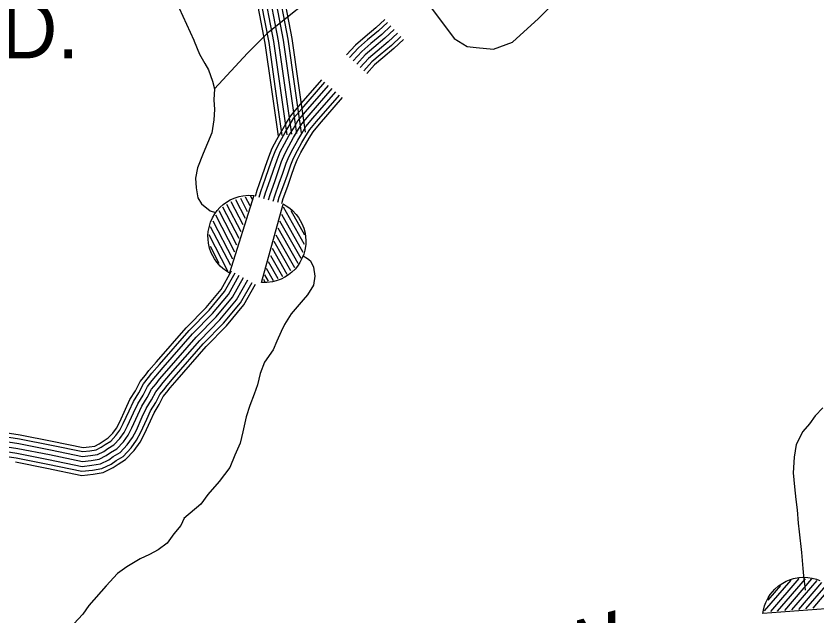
# Model space of a CAD drawing. Extents: x 1788175 to 1969470, y 584502 to 738744.
# Drawn here: x 1937613 to 1942711, y 618161 to 621977 of the extents above; entities that cross this region are included whole.
import ezdxf

# ---------------------------------------------------------------- set-up
doc = ezdxf.new("R2010")
doc.units = 0
for name, color, linetype in [('DESIGN - ROW - Right-of-Way and Easement Labels', 7, 'Continuous'), ('DESIGN - TRANSPORTATION - Text', 7, 'Continuous'), ('DESIGN - UTILITIES - Cable (Underground) with Text', 7, 'Continuous'), ('SURVEY - TRANSPORTATION - Roads', 7, 'Continuous')]:
    doc.layers.add(name, color=color, linetype=linetype)

msp = doc.modelspace()

# ---------------------------------------------------------------- linework, layer by layer
at = {"layer": 'DESIGN - TRANSPORTATION - Text'}
for points in [[(1939024.6, 622672.3), (1938790.6, 622584.4), (1938732.1, 622547.8), (1938680.9, 622474.7), (1938651.6, 622401.5), (1938607.8, 622306.3), (1938600.5, 622247.8), (1938600.5, 622196.6), (1938629.7, 622108.7), (1938651.6, 622028.2), (1938745.2, 621822.9)], [(1938876.2, 621514.1), (1939086.1, 621740.9), (1939224.4, 621879.3), (1939570, 622156)], [(1940207.1, 622096.9), (1940400.7, 621835.1), (1940484.4, 621782.7), (1940542, 621777.5), (1940651.8, 621767), (1940772.9, 621810.1), (1940938.8, 621962.3), (1941132.4, 622156)], [(1938745.2, 621822.9), (1938747.8, 621818), (1938781.7, 621735.4), (1938815.2, 621675.5), (1938837.5, 621635.7), (1938863.1, 621562.3), (1938876.2, 621514.1), (1938872.2, 621444.2), (1938877.5, 621382.4), (1938872.1, 621317.8), (1938860.3, 621234.3), (1938804.2, 621103.5), (1938767.6, 621011.5), (1938755.6, 620945.5), (1938760.3, 620884), (1938771.4, 620821.2), (1938793.9, 620782.4), (1938848, 620737.3), (1938882.3, 620727.8)], [(1939439.9, 620450.8), (1939469, 620433.8), (1939488, 620419.5), (1939507, 620380), (1939514.9, 620323.1), (1939507, 620266.2), (1939469, 620204.5), (1939440.6, 620171.3), (1939364.8, 620082.7), (1939322.5, 620014.1), (1939300.3, 619969.8), (1939272.6, 619908.9), (1939250.5, 619853.4), (1939195.1, 619775.9), (1939167.4, 619703.8), (1939150.7, 619631.8), (1939128.6, 619570.9), (1939100.9, 619498.8), (1939078.7, 619426.8), (1939056.5, 619332.6), (1939039.9, 619260.6), (1939006.7, 619183), (1938973.4, 619105.5), (1938906.9, 619016.8), (1938834.9, 618933.7), (1938790.6, 618872.7), (1938682, 618780.2)], [(1942748.7, 619483.8), (1942698.8, 619433.5), (1942662.9, 619383.3), (1942621, 619335.1), (1942577.2, 619250.8), (1942565.4, 619170.6), (1942559.7, 619072.4), (1942567.9, 618982.2), (1942576.2, 618902.1), (1942584.4, 618836), (1942590.6, 618751.9), (1942596.8, 618695.8), (1942613.1, 618563.6), (1942621.4, 618463.4), (1942625.1, 618416), (1942633.8, 618345.2), (1942635.2, 618324.1)], [(1938683, 618782.3), (1938661.3, 618737.2), (1938617.4, 618683), (1938575.5, 618624.8), (1938517.6, 618582.5), (1938463.6, 618552.3), (1938403.7, 618524), (1938319.7, 618473.6), (1938259.8, 618431.4), (1938188, 618353), (1938076.2, 618228.4), (1938038.3, 618172.2), (1937980.5, 618109.9), (1937922.6, 618045.6), (1937870.7, 617991.3), (1937796.8, 617932.9), (1937718.8, 617888.6), (1937674.8, 617872.4), (1937610.9, 617850.2)]]:
    msp.add_lwpolyline(points, dxfattribs=at)
at = {"layer": 'DESIGN - UTILITIES - Cable (Underground) with Text'}
for p, q in [((1939072.7, 620827.2), (1939101.2, 620772.3)), ((1939104.2, 620835.2), (1939116.4, 620811.8)), ((1938953.7, 620781.2), (1939044.6, 620606.5)), ((1938981.4, 620796.7), (1939057.2, 620650.9)), ((1939009.9, 620810.5), (1939071.5, 620692.2)), ((1939041.7, 620818.1), (1939085.3, 620734.2)), ((1938904, 620739.4), (1939017.3, 620521.6)), ((1938927.2, 620763.5), (1939031.1, 620563.7)), ((1939312.7, 620762.6), (1939447.5, 620525.3)), ((1939362, 620739.9), (1939450.2, 620584.7)), ((1938866.5, 620674.3), (1938991.6, 620433.7)), ((1938882, 620713.1), (1939004.2, 620478.2)), ((1939289.5, 620675.2), (1939425.2, 620436.4)), ((1939302.6, 620716.2), (1939439.2, 620475.9)), ((1938849.9, 620637.6), (1938977.5, 620392.2)), ((1939278.9, 620629.7), (1939406.4, 620405.4)), ((1938840.4, 620586.9), (1938959.8, 620357.4)), ((1939267.5, 620585.6), (1939385.4, 620378.2)), ((1939254, 620545.3), (1939360.5, 620358)), ((1938848.3, 620512.4), (1938904.5, 620404.4)), ((1939243, 620500.5), (1939337.3, 620334.6)), ((1939218.5, 620415.4), (1939280, 620307.1)), ((1939233.4, 620453.3), (1939308.5, 620321.3)), ((1939206.2, 620372.9), (1939250.3, 620295.3)), ((1939194, 620330.4), (1939217.1, 620289.7)), ((1939187.5, 620302.4), (1939197.2, 620285.4)), ((1942543.9, 618388.6), (1942375.1, 618192.5)), ((1942594.4, 618398.6), (1942413.9, 618189)), ((1942634.8, 618396.8), (1942457.8, 618191.3)), ((1942676.5, 618396.8), (1942503.8, 618196.2)), ((1942709.1, 618386.2), (1942548.9, 618200.1)), ((1942477.7, 618353.6), (1942398.2, 618261.3)), ((1942740.1, 618373.5), (1942593.1, 618202.9)), ((1942766.3, 618355.5), (1942637.9, 618206.3)), ((1942791, 618335.5), (1942683.8, 618211))]:
    msp.add_line(p, q, dxfattribs=at)
for points in [[(1938971.7, 620342.5), (1938952.9, 620353.8), (1938929.1, 620371.6), (1938913.4, 620386), (1938890.7, 620411.5), (1938876, 620432.3), (1938856, 620470.4), (1938845.4, 620500.2), (1938838.2, 620532.5), (1938835.4, 620557.5), (1938835, 620580.3), (1938837, 620606.1), (1938843.7, 620641), (1938851.4, 620665.6), (1938864.2, 620694.5), (1938878.5, 620719), (1938894.3, 620740.5), (1938910.5, 620758.7), (1938931.8, 620778.1), (1938952.9, 620793.7), (1938976.6, 620807.7), (1939000.8, 620818.9), (1939033.9, 620829.6), (1939057.4, 620834.5), (1939092.7, 620837.7), (1939126.7, 620836.3), (1938971.1, 620342.8)], [(1939312.6, 620781.6), (1939331.8, 620770.9), (1939356.1, 620754), (1939372.4, 620740.2), (1939396.1, 620715.6), (1939411.5, 620695.3), (1939432.9, 620658), (1939444.6, 620628.6), (1939453, 620596.6), (1939456.7, 620571.7), (1939458, 620548.9), (1939457, 620523.1), (1939451.6, 620488), (1939444.8, 620463.1), (1939433.1, 620433.8), (1939419.7, 620408.7), (1939404.8, 620386.7), (1939389.2, 620367.9), (1939368.6, 620347.7), (1939348.2, 620331.4), (1939325, 620316.4), (1939301.2, 620304.4), (1939268.6, 620292.4), (1939245.2, 620286.7), (1939210.1, 620282.2), (1939176.1, 620282.2), (1939313.2, 620781.2)], [(1942365.6, 618176), (1942369.2, 618197.6), (1942376.9, 618226.3), (1942384.4, 618246.2), (1942399.7, 618276.8), (1942413.6, 618298.1), (1942441.5, 618330.9), (1942465.3, 618351.8), (1942492.6, 618370.4), (1942514.8, 618382.3), (1942535.8, 618391.1), (1942560.5, 618398.9), (1942595.4, 618405.6), (1942621.1, 618407.6), (1942652.6, 618406.4), (1942680.7, 618402.2), (1942706.5, 618395.6), (1942729.4, 618387.2)], [(1942881.7, 618215.3), (1942365.7, 618176.7)]]:
    msp.add_lwpolyline(points, dxfattribs=at)
at = {"layer": 'SURVEY - TRANSPORTATION - Roads'}
for points in [[(1939338.8, 621221.5), (1939296.5, 621518.4), (1939254.2, 621814.5), (1939183.5, 622182.4), (1939140.1, 622558.9)], [(1939369.5, 621225.9), (1939327.2, 621522.7), (1939284.8, 621819.6), (1939214.2, 622187.1), (1939170.8, 622562.5)], [(1939369.5, 621225.9), (1939327.2, 621522.7), (1939284.8, 621819.6), (1939214.2, 622187.1), (1939170.8, 622562.5)], [(1939400.2, 621230.3), (1939357.9, 621527.1), (1939315.4, 621824.7), (1939244.8, 622191.8), (1939201.6, 622566)], [(1939430.9, 621234.6), (1939388.5, 621531.5), (1939346, 621829.8), (1939275.5, 622196.5), (1939232.4, 622569.6)], [(1939456.4, 621238.3), (1939414, 621535.1), (1939371.3, 621834.1), (1939300.9, 622200.5), (1939258, 622572.5)], [(1939283.7, 621213.6), (1939241.3, 621510.5), (1939199.2, 621805.3), (1939128.4, 622174), (1939084.7, 622552.5)], [(1939308.2, 621217.1), (1939265.8, 621514), (1939223.6, 621809.4), (1939152.8, 622177.7), (1939109.3, 622555.4)], [(1939960.2, 621955.7), (1939903, 621901.9), (1939834.5, 621844.7), (1939774.4, 621792.8), (1939717.2, 621731.2)], [(1939977.8, 621936.9), (1939920.1, 621882.6), (1939851.2, 621825.1), (1939792.3, 621774.3), (1939736, 621713.7)], [(1939999.1, 621914.3), (1939940.6, 621859.4), (1939871.2, 621801.5), (1939813.8, 621751.9), (1939758.8, 621692.6)], [(1940020.3, 621891.7), (1939961.2, 621836.2), (1939891.3, 621777.9), (1939835.4, 621729.6), (1939781.5, 621671.5)], [(1940020.3, 621891.7), (1939961.2, 621836.2), (1939891.3, 621777.8), (1939835.4, 621729.6), (1939781.5, 621671.5)], [(1940041.5, 621869.1), (1939981.8, 621813), (1939911.4, 621754.2), (1939857, 621707.2), (1939804.2, 621650.4)], [(1940062.8, 621846.6), (1940002.3, 621789.7), (1939931.4, 621730.6), (1939878.5, 621684.9), (1939826.9, 621629.3)], [(1940079.7, 621828.6), (1940018.7, 621771.2), (1939947.4, 621711.7), (1939895.7, 621667.1), (1939845, 621612.5)], [(1939136.9, 620831.4), (1939147.2, 620869.3), (1939178.1, 620954.4), (1939199.6, 621015.8), (1939222.2, 621082.2), (1939244.6, 621136.3), (1939272.7, 621190.8), (1939304.1, 621247.9), (1939330.9, 621291.5), (1939362.2, 621343.3), (1939412.9, 621403.2), (1939559.5, 621572.3)], [(1939160.7, 620824.9), (1939170.8, 620861.8), (1939201.4, 620946.1), (1939223, 621007.7), (1939245.4, 621073.5), (1939267, 621125.9), (1939294.5, 621179.2), (1939325.5, 621235.4), (1939352, 621278.6), (1939382.4, 621328.8), (1939431.7, 621387.1), (1939578.2, 621556.1)], [(1939190.6, 620816.7), (1939200.4, 620852.4), (1939230.5, 620935.7), (1939252.3, 620997.6), (1939274.4, 621062.6), (1939295.2, 621112.9), (1939321.8, 621164.6), (1939352.3, 621219.8), (1939378.5, 621262.5), (1939407.6, 621310.7), (1939455.2, 621367), (1939601.6, 621535.8)], [(1939220.5, 620808.6), (1939229.9, 620843), (1939259.7, 620925.3), (1939281.6, 620987.5), (1939303.4, 621051.7), (1939323.3, 621099.8), (1939349.2, 621150), (1939379.1, 621204.2), (1939405, 621246.4), (1939432.9, 621292.5), (1939478.8, 621346.8), (1939625, 621515.5)], [(1939220.5, 620808.6), (1939229.9, 620843), (1939259.7, 620925.3), (1939281.6, 620987.5), (1939303.4, 621051.7), (1939323.3, 621099.8), (1939349.2, 621150), (1939379.1, 621204.2), (1939405, 621246.4), (1939432.9, 621292.5), (1939478.8, 621346.8), (1939625, 621515.5)], [(1939250.5, 620800.4), (1939259.5, 620833.7), (1939288.9, 620914.9), (1939310.9, 620977.3), (1939332.5, 621040.8), (1939351.5, 621086.8), (1939376.6, 621135.4), (1939405.9, 621188.6), (1939431.5, 621230.2), (1939458.1, 621274.4), (1939502.3, 621326.6), (1939648.5, 621495.2)], [(1939280.4, 620792.3), (1939289.1, 620824.3), (1939318.1, 620904.5), (1939340.2, 620967.2), (1939361.5, 621029.8), (1939379.6, 621073.7), (1939403.9, 621120.8), (1939432.7, 621173), (1939457.9, 621214.1), (1939483.4, 621256.3), (1939525.9, 621306.5), (1939671.9, 621474.9)], [(1939305.2, 620785.5), (1939313.6, 620816.5), (1939342.4, 620895.8), (1939364.5, 620958.8), (1939385.6, 621020.8), (1939403, 621062.9), (1939426.6, 621108.7), (1939454.9, 621160.1), (1939479.9, 621200.7), (1939504.4, 621241.2), (1939545.4, 621289.7), (1939691.3, 621458)], [(1937432.8, 619256.3), (1937625.1, 619226.8), (1937827.3, 619187.4), (1938035.6, 619144), (1938091.7, 619150.2), (1938141.7, 619158.4), (1938187.7, 619180.6), (1938215.6, 619200.7), (1938255.6, 619224.9), (1938297.5, 619269.1), (1938327.4, 619311.3), (1938351.3, 619357.4), (1938389.1, 619439.7), (1938415, 619495.9), (1938448.9, 619550.1), (1938476.7, 619604.3), (1938504.7, 619638.4), (1938526.6, 619666.6), (1938572.5, 619720.8), (1938760.1, 619933.8), (1938887.8, 620064.5), (1938991.6, 620189), (1939061.3, 620313.5)], [(1937432.8, 619256.3), (1937625.1, 619226.8), (1937827.3, 619187.4), (1938035.6, 619144), (1938091.7, 619150.2), (1938141.7, 619158.4), (1938187.7, 619180.6), (1938215.6, 619200.7), (1938255.6, 619224.9), (1938297.5, 619269.1), (1938327.4, 619311.3), (1938351.3, 619357.4), (1938389.1, 619439.7), (1938415, 619495.9), (1938448.9, 619550.1), (1938476.7, 619604.3), (1938504.7, 619638.4), (1938526.6, 619666.6), (1938572.5, 619720.8), (1938760.1, 619933.8), (1938887.8, 620064.5), (1938991.6, 620189), (1939061.3, 620313.5)], [(1937437.7, 619286.9), (1937630.4, 619257.4), (1937833.5, 619217.8), (1938037.1, 619175.4), (1938087.5, 619180.9), (1938132.3, 619188.2), (1938171.8, 619207.3), (1938198.5, 619226.6), (1938236, 619249.2), (1938273.5, 619288.8), (1938300.9, 619327.4), (1938323.4, 619371), (1938361, 619452.6), (1938387.7, 619510.6), (1938421.9, 619565.4), (1938450.7, 619621.4), (1938480.4, 619657.8), (1938502.5, 619686.1), (1938549, 619741.1), (1938737.3, 619954.9), (1938864.8, 620085.3), (1938965.9, 620206.7), (1939034.2, 620328.7)], [(1937442.5, 619317.5), (1937635.7, 619287.9), (1937839.6, 619248.2), (1938038.6, 619206.7), (1938083.3, 619211.6), (1938122.8, 619218.1), (1938155.8, 619234), (1938181.4, 619252.5), (1938216.4, 619273.6), (1938249.5, 619308.5), (1938274.3, 619343.6), (1938295.6, 619384.6), (1938332.8, 619465.6), (1938360.3, 619525.4), (1938394.9, 619580.8), (1938424.6, 619638.5), (1938456.2, 619677.1), (1938478.5, 619705.7), (1938525.6, 619761.3), (1938714.6, 619976), (1938841.8, 620106), (1938940.3, 620224.3), (1939007.2, 620343.8)], [(1937446.4, 619341.9), (1937639.9, 619312.3), (1937844.5, 619272.4), (1938039.8, 619231.7), (1938079.9, 619236.1), (1938115.3, 619241.9), (1938143.2, 619255.4), (1938167.8, 619273.1), (1938200.7, 619293), (1938230.3, 619324.3), (1938253.2, 619356.5), (1938273.4, 619395.5), (1938310.3, 619475.9), (1938338.5, 619537.2), (1938373.4, 619593), (1938403.8, 619652.1), (1938436.9, 619692.6), (1938459.3, 619721.3), (1938506.8, 619777.5), (1938696.5, 619992.8), (1938823.4, 620122.6), (1938919.8, 620238.4), (1938985.6, 620355.9)], [(1937423.1, 619195), (1937614.4, 619165.8), (1937815.1, 619126.6), (1938032.6, 619081.3), (1938100.1, 619088.7), (1938160.6, 619098.6), (1938219.5, 619127.1), (1938249.8, 619148.9), (1938294.8, 619176.1), (1938345.5, 619229.6), (1938380.5, 619278.9), (1938407, 619330.2), (1938445.4, 619413.8), (1938469.7, 619466.4), (1938502.8, 619519.4), (1938528.9, 619570.1), (1938553.1, 619599.7), (1938574.7, 619627.5), (1938619.4, 619680.3), (1938805.5, 619891.6), (1938933.9, 620022.9), (1939042.9, 620153.8), (1939115.4, 620283.2)], [(1937428, 619225.7), (1937619.7, 619196.3), (1937821.2, 619157), (1938034.1, 619112.6), (1938095.9, 619119.5), (1938151.1, 619128.5), (1938203.6, 619153.8), (1938232.7, 619174.8), (1938275.2, 619200.5), (1938321.5, 619249.4), (1938354, 619295.1), (1938379.2, 619343.8), (1938417.3, 619426.7), (1938442.3, 619481.1), (1938475.8, 619534.8), (1938502.8, 619587.2), (1938528.9, 619619.1), (1938550.7, 619647), (1938596, 619700.6), (1938782.8, 619912.7), (1938910.8, 620043.7), (1939017.2, 620171.4), (1939088.3, 620298.4)], [(1937610, 619140.4), (1937810, 619101.4), (1938031.4, 619055.3), (1938103.6, 619063.3), (1938168.4, 619073.9), (1938232.7, 619104.9), (1938264, 619127.4), (1938311.1, 619155.9), (1938365.5, 619213.3), (1938402.5, 619265.5), (1938430.2, 619318.9), (1938468.8, 619403), (1938492.3, 619454.1), (1938525.2, 619506.7), (1938550.5, 619555.9), (1938573.2, 619583.7), (1938594.7, 619611.2), (1938638.9, 619663.5), (1938824.4, 619874.1), (1938953, 620005.6), (1939064.1, 620139.1), (1939137.8, 620270.6)]]:
    msp.add_lwpolyline(points, dxfattribs=at)

# ---------------------------------------------------------------- texts
at = {"layer": 'DESIGN - ROW - Right-of-Way and Easement Labels'}
msp.add_text('RD.', height=370, dxfattribs=at).set_placement((1937161.9, 621708.3))
msp.add_text('HOLLOW', height=370, rotation=14.8653, dxfattribs=at).set_placement((1939451.6, 617290.5))

doc.saveas('drawing.dxf')
